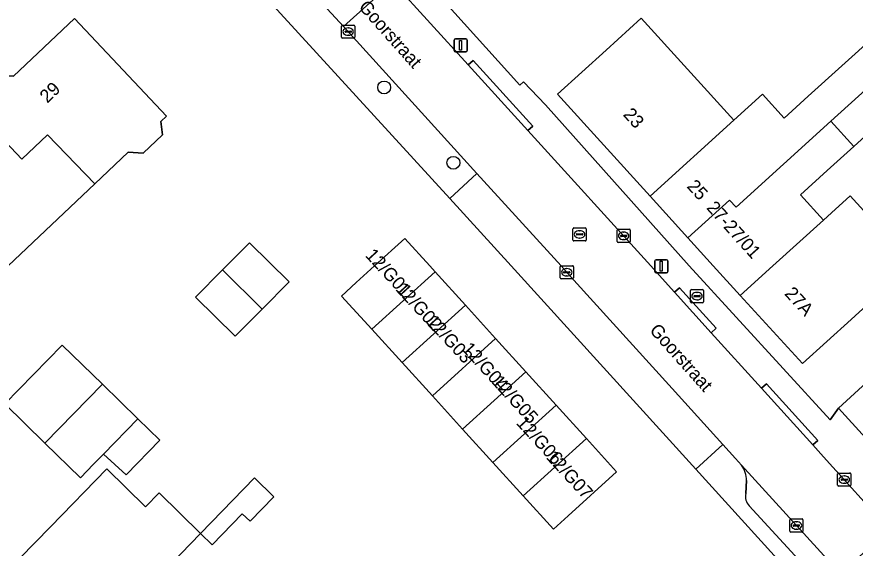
# Model space of a CAD drawing. Extents: x 161772 to 163126, y 383092 to 383917.
# Drawn here: x 162781.5 to 162845.3, y 383728.5 to 383769 of the extents above; entities that cross this region are included whole.
import ezdxf

# ---------------------------------------------------------------- set-up
doc = ezdxf.new("R2010")
doc.units = 0
for name, color, linetype in [('IMGEO_Boom', 7, 'Continuous'), ('IMGEO_Brandkraan', 7, 'Continuous'), ('IMGEO_Erf', 7, 'Continuous'), ('IMGEO_Kolk', 7, 'Continuous'), ('IMGEO_Lichtmast', 7, 'Continuous'), ('IMGEO_Openbare_ruimte_label', 7, 'Continuous'), ('IMGEO_Pand', 7, 'Continuous'), ('IMGEO_Pand_nummerreeks', 7, 'Continuous'), ('IMGEO_Parkeervlak_open', 7, 'Continuous'), ('IMGEO_Rijbaan_lokaal_open', 7, 'Continuous'), ('IMGEO_Rioolput', 7, 'Continuous'), ('IMGEO_Voetpad_open', 7, 'Continuous')]:
    doc.layers.add(name, color=color, linetype=linetype)

msp = doc.modelspace()

# ---------------------------------------------------------------- linework, layer by layer
at = {"layer": 'IMGEO_Boom'}
for centre in [(162809.441, 383763.592), (162814.715, 383757.858)]:
    msp.add_circle(centre, 0.489, dxfattribs=at)
at = {"layer": 'IMGEO_Brandkraan'}
for p, q in [((162832.755, 383747.278), (162832.755, 383748.13)), ((162832.83, 383748.204), (162833.682, 383748.204)), ((162833.756, 383748.13), (162833.756, 383747.278)), ((162833.014, 383747.698), (162833.014, 383747.71)), ((162833.452, 383747.661), (162833.054, 383747.661)), ((162833.057, 383747.747), (162833.455, 383747.747)), ((162833.266, 383747.424), (162833.241, 383747.424)), ((162833.243, 383747.984), (162833.268, 383747.984)), ((162833.498, 383747.71), (162833.498, 383747.698)), ((162833.682, 383747.204), (162832.83, 383747.204))]:
    msp.add_line(p, q, dxfattribs=at)
for points in [[(162832.755, 383747.278), (162832.755, 383748.13)], [(162832.83, 383748.204), (162833.682, 383748.204)], [(162833.756, 383748.13), (162833.756, 383747.278)], [(162833.682, 383747.204), (162832.83, 383747.204)]]:
    msp.add_lwpolyline(points, dxfattribs=at)
for centre, radius, start, end in [((162832.832, 383748.128), 0.0765, 91.55205, 178.44795), ((162832.832, 383748.128), 0.0765, 91.55205, 178.44795), ((162833.68, 383748.128), 0.0765, 1.55205, 88.44795), ((162833.68, 383748.128), 0.0765, 1.55205, 88.44795), ((162833.054, 383747.707), 0.0403, 85.87752, 175.75265), ((162833.051, 383747.697), 0.0366, 178.93798, 274.71019), ((162833.455, 383747.704), 0.043, 264.86636, 352.45326), ((162833.459, 383747.709), 0.0386, 1.73085, 96.63898), ((162832.832, 383747.28), 0.0765, 181.55205, 268.44795), ((162832.832, 383747.28), 0.0765, 181.55205, 268.44795), ((162833.68, 383747.28), 0.0765, 271.55205, 358.44795), ((162833.68, 383747.28), 0.0765, 271.55205, 358.44795)]:
    msp.add_arc(centre, radius, start, end, dxfattribs=at)
for centre, major_axis, ratio, start_param, end_param in [((162833.242, 383747.704), (-0.387, 0.002), 0.722429, 4.712389, 7.853982), ((162833.267, 383747.704), (-0.39, 0.002), 0.717154, 1.570796, 4.712389)]:
    msp.add_ellipse(centre, major_axis=major_axis, ratio=ratio, start_param=start_param, end_param=end_param, dxfattribs=at)
at = {"layer": 'IMGEO_Erf'}
for points in [[(162834.018, 383816.164), (162796.452, 383789.619), (162819.774, 383763.761), (162820.055, 383764.017), (162821.729, 383762.267), (162832.663, 383750), (162843.39, 383738.273), (162844.017, 383739.178), (162847.717, 383742.543)], [(162849.458, 383750), (162844.988, 383745.931), (162841.294, 383742.561), (162836.553, 383747.745), (162834.49, 383750), (162832.556, 383752.134), (162829.684, 383755.303), (162822.632, 383763.086), (162826.337, 383766.444), (162829.004, 383768.861), (162836.047, 383761.089), (162838.232, 383763.076), (162839.883, 383761.254), (162841.721, 383762.919), (162846.838, 383767.556)], [(162848.08, 383761.725), (162845.182, 383759.099), (162843.163, 383757.27), (162841.124, 383755.423), (162842.873, 383753.493), (162843.492, 383754.055), (162844.909, 383755.343), (162847.243, 383752.768)], [(162780.545, 383726.567), (162784.036, 383730.147), (162788.322, 383734.542), (162791.277, 383731.66), (162792.308, 383732.717), (162795.475, 383729.629), (162793.965, 383728.068)]]:
    msp.add_lwpolyline(points, dxfattribs=at)
for points in [[(162819.11, 383750), (162814.44, 383755.142), (162788.661, 383783.338), (162751.261, 383747.803), (162809.019, 383692.391), (162817.744, 383684.215), (162825.038, 383682.372), (162852.819, 383706.558), (162853.538, 383712.077), (162833.164, 383734.521)], [(162773.215, 383742.812), (162772.42, 383743.653), (162771.472, 383742.758), (162766.082, 383748.467), (162767.028, 383749.359), (162766.423, 383750), (162766.204, 383750.232), (162773.649, 383757.268), (162778.413, 383761.771), (162778.863, 383762.196), (162778.893, 383763.273), (162780.173, 383764.483), (162781.237, 383764.453), (162785.878, 383768.837), (162792.887, 383761.418), (162792.449, 383761.003), (162792.569, 383759.974), (162791.095, 383758.58), (162789.964, 383758.654), (162787.416, 383756.244), (162780.815, 383750), (162778.685, 383747.985)], [(162810.81, 383742.645), (162808.506, 383745.182), (162806.209, 383747.712), (162807.318, 383748.731), (162808.716, 383750), (162811.02, 383752.091), (162812.917, 383750), (162813.323, 383749.553), (162815.626, 383747.015), (162817.929, 383744.477), (162820.232, 383741.939), (162822.535, 383739.401), (162824.838, 383736.863), (162827.141, 383734.325), (162823.441, 383730.963), (162822.333, 383729.957), (162820.026, 383732.497), (162817.722, 383735.034), (162815.418, 383737.571), (162813.114, 383740.108)], [(162800.154, 383746.711), (162798.107, 383744.643), (162795.092, 383747.628), (162797.139, 383749.696), (162799.186, 383751.764), (162802.202, 383748.779)], [(162790.703, 383738.358), (162792.373, 383736.73), (162789.8, 383734.093), (162788.086, 383735.674), (162787.327, 383734.896), (162786.326, 383733.87), (162783.625, 383736.504), (162780.561, 383739.493), (162784.938, 383743.981), (162788.002, 383740.992)], [(162795.475, 383729.629), (162799.572, 383733.865), (162801.052, 383732.433), (162799.238, 383730.558), (162798.646, 383731.131), (162796.359, 383728.767)]]:
    msp.add_lwpolyline(points, close=True, dxfattribs=at)
at = {"layer": 'IMGEO_Kolk'}
for p, q in [((162806.207, 383767.417), (162806.207, 383768.269)), ((162806.282, 383768.343), (162807.134, 383768.343)), ((162806.466, 383767.837), (162806.466, 383767.849)), ((162806.904, 383767.8), (162806.506, 383767.8)), ((162806.509, 383767.886), (162806.907, 383767.886)), ((162806.695, 383768.123), (162806.72, 383768.123)), ((162806.95, 383767.849), (162806.95, 383767.837)), ((162807.208, 383768.269), (162807.208, 383767.417)), ((162807.134, 383767.343), (162806.282, 383767.343)), ((162806.718, 383767.563), (162806.693, 383767.563)), ((162827.178, 383751.867), (162827.178, 383752.719)), ((162827.253, 383752.793), (162828.105, 383752.793)), ((162827.666, 383752.573), (162827.691, 383752.573)), ((162828.179, 383752.719), (162828.179, 383751.867)), ((162827.437, 383752.287), (162827.437, 383752.299)), ((162827.875, 383752.25), (162827.477, 383752.25)), ((162827.48, 383752.336), (162827.878, 383752.336)), ((162827.689, 383752.013), (162827.664, 383752.013)), ((162827.921, 383752.299), (162827.921, 383752.287)), ((162828.105, 383751.793), (162827.253, 383751.793)), ((162822.843, 383749.094), (162822.843, 383749.946)), ((162822.918, 383750.02), (162823.77, 383750.02)), ((162823.844, 383749.946), (162823.844, 383749.094)), ((162823.102, 383749.514), (162823.102, 383749.526)), ((162823.54, 383749.477), (162823.142, 383749.477)), ((162823.145, 383749.563), (162823.543, 383749.563)), ((162823.331, 383749.8), (162823.356, 383749.8)), ((162823.586, 383749.526), (162823.586, 383749.514)), ((162823.77, 383749.02), (162822.918, 383749.02)), ((162823.354, 383749.24), (162823.329, 383749.24)), ((162843.963, 383733.309), (162843.963, 383734.161)), ((162844.038, 383734.235), (162844.89, 383734.235)), ((162844.451, 383734.015), (162844.476, 383734.015)), ((162844.964, 383734.161), (162844.964, 383733.309)), ((162844.222, 383733.729), (162844.222, 383733.741)), ((162844.66, 383733.692), (162844.262, 383733.692)), ((162844.265, 383733.778), (162844.663, 383733.778)), ((162844.474, 383733.455), (162844.449, 383733.455)), ((162844.706, 383733.741), (162844.706, 383733.729)), ((162844.89, 383733.235), (162844.038, 383733.235)), ((162840.322, 383729.812), (162840.322, 383730.664)), ((162840.397, 383730.738), (162841.249, 383730.738)), ((162840.581, 383730.232), (162840.581, 383730.244)), ((162841.019, 383730.195), (162840.621, 383730.195)), ((162840.624, 383730.281), (162841.022, 383730.281)), ((162840.81, 383730.518), (162840.835, 383730.518)), ((162841.065, 383730.244), (162841.065, 383730.232)), ((162841.323, 383730.664), (162841.323, 383729.812)), ((162841.249, 383729.738), (162840.397, 383729.738)), ((162840.833, 383729.958), (162840.808, 383729.958))]:
    msp.add_line(p, q, dxfattribs=at)
for points in [[(162806.207, 383767.417), (162806.207, 383768.269)], [(162806.282, 383768.343), (162807.134, 383768.343)], [(162807.208, 383768.269), (162807.208, 383767.417)], [(162807.134, 383767.343), (162806.282, 383767.343)], [(162827.178, 383751.867), (162827.178, 383752.719)], [(162827.253, 383752.793), (162828.105, 383752.793)], [(162828.179, 383752.719), (162828.179, 383751.867)], [(162828.105, 383751.793), (162827.253, 383751.793)], [(162822.843, 383749.094), (162822.843, 383749.946)], [(162822.918, 383750.02), (162823.77, 383750.02)], [(162823.844, 383749.946), (162823.844, 383749.094)], [(162823.77, 383749.02), (162822.918, 383749.02)], [(162843.963, 383733.309), (162843.963, 383734.161)], [(162844.038, 383734.235), (162844.89, 383734.235)], [(162844.964, 383734.161), (162844.964, 383733.309)], [(162844.89, 383733.235), (162844.038, 383733.235)], [(162840.322, 383729.812), (162840.322, 383730.664)], [(162840.397, 383730.738), (162841.249, 383730.738)], [(162841.323, 383730.664), (162841.323, 383729.812)], [(162841.249, 383729.738), (162840.397, 383729.738)]]:
    msp.add_lwpolyline(points, dxfattribs=at)
for centre, radius, start, end in [((162806.284, 383768.267), 0.0765, 91.55205, 178.44795), ((162806.284, 383768.267), 0.0765, 91.55205, 178.44795), ((162806.506, 383767.846), 0.0403, 85.87752, 175.75265), ((162806.503, 383767.836), 0.0366, 178.93798, 274.71019), ((162806.907, 383767.843), 0.043, 264.86636, 352.45326), ((162806.911, 383767.848), 0.0386, 1.73085, 96.63898), ((162807.132, 383768.267), 0.0765, 1.55205, 88.44795), ((162807.132, 383768.267), 0.0765, 1.55205, 88.44795), ((162806.284, 383767.419), 0.0765, 181.55205, 268.44795), ((162806.284, 383767.419), 0.0765, 181.55205, 268.44795), ((162807.132, 383767.419), 0.0765, 271.55205, 358.44795), ((162807.132, 383767.419), 0.0765, 271.55205, 358.44795), ((162827.255, 383752.717), 0.0765, 91.55205, 178.44795), ((162827.255, 383752.717), 0.0765, 91.55205, 178.44795), ((162828.103, 383752.717), 0.0765, 1.55205, 88.44795), ((162828.103, 383752.717), 0.0765, 1.55205, 88.44795), ((162827.255, 383751.869), 0.0765, 181.55205, 268.44795), ((162827.255, 383751.869), 0.0765, 181.55205, 268.44795), ((162827.477, 383752.296), 0.0403, 85.87752, 175.75265), ((162827.474, 383752.286), 0.0366, 178.93798, 274.71019), ((162827.878, 383752.293), 0.043, 264.86636, 352.45326), ((162827.882, 383752.298), 0.0386, 1.73085, 96.63898), ((162828.103, 383751.869), 0.0765, 271.55205, 358.44795), ((162828.103, 383751.869), 0.0765, 271.55205, 358.44795), ((162822.92, 383749.944), 0.0765, 91.55205, 178.44795), ((162822.92, 383749.944), 0.0765, 91.55205, 178.44795), ((162823.768, 383749.944), 0.0765, 1.55205, 88.44795), ((162823.768, 383749.944), 0.0765, 1.55205, 88.44795), ((162823.142, 383749.523), 0.0403, 85.87752, 175.75265), ((162823.139, 383749.513), 0.0366, 178.93798, 274.71019), ((162823.543, 383749.52), 0.043, 264.86636, 352.45326), ((162823.547, 383749.525), 0.0386, 1.73085, 96.63898), ((162822.92, 383749.096), 0.0765, 181.55205, 268.44795), ((162822.92, 383749.096), 0.0765, 181.55205, 268.44795), ((162823.768, 383749.096), 0.0765, 271.55205, 358.44795), ((162823.768, 383749.096), 0.0765, 271.55205, 358.44795), ((162844.04, 383734.159), 0.0765, 91.55205, 178.44795), ((162844.04, 383734.159), 0.0765, 91.55205, 178.44795), ((162844.888, 383734.159), 0.0765, 1.55205, 88.44795), ((162844.888, 383734.159), 0.0765, 1.55205, 88.44795), ((162844.262, 383733.738), 0.0403, 85.87752, 175.75265), ((162844.259, 383733.728), 0.0366, 178.93798, 274.71019), ((162844.663, 383733.735), 0.043, 264.86636, 352.45326), ((162844.667, 383733.74), 0.0386, 1.73085, 96.63898), ((162844.04, 383733.311), 0.0765, 181.55205, 268.44795), ((162844.04, 383733.311), 0.0765, 181.55205, 268.44795), ((162844.888, 383733.311), 0.0765, 271.55205, 358.44795), ((162844.888, 383733.311), 0.0765, 271.55205, 358.44795), ((162840.399, 383730.662), 0.0765, 91.55205, 178.44795), ((162840.399, 383730.662), 0.0765, 91.55205, 178.44795), ((162840.621, 383730.241), 0.0403, 85.87752, 175.75265), ((162840.618, 383730.231), 0.0366, 178.93798, 274.71019), ((162841.022, 383730.238), 0.043, 264.86636, 352.45326), ((162841.026, 383730.243), 0.0386, 1.73085, 96.63898), ((162841.247, 383730.662), 0.0765, 1.55205, 88.44795), ((162841.247, 383730.662), 0.0765, 1.55205, 88.44795), ((162840.399, 383729.814), 0.0765, 181.55205, 268.44795), ((162840.399, 383729.814), 0.0765, 181.55205, 268.44795), ((162841.247, 383729.814), 0.0765, 271.55205, 358.44795), ((162841.247, 383729.814), 0.0765, 271.55205, 358.44795)]:
    msp.add_arc(centre, radius, start, end, dxfattribs=at)
for centre, major_axis, ratio, start_param, end_param in [((162806.694, 383767.843), (-0.387, 0.002), 0.722429, 4.712389, 7.853982), ((162806.719, 383767.843), (-0.39, 0.002), 0.717154, 1.570796, 4.712389), ((162827.665, 383752.293), (-0.387, 0.002), 0.722429, 4.712389, 7.853982), ((162827.69, 383752.293), (-0.39, 0.002), 0.717154, 1.570796, 4.712389), ((162823.33, 383749.52), (-0.387, 0.002), 0.722429, 4.712389, 7.853982), ((162823.355, 383749.52), (-0.39, 0.002), 0.717154, 1.570796, 4.712389), ((162844.45, 383733.735), (-0.387, 0.002), 0.722429, 4.712389, 7.853982), ((162844.475, 383733.735), (-0.39, 0.002), 0.717154, 1.570796, 4.712389), ((162840.809, 383730.238), (-0.387, 0.002), 0.722429, 4.712389, 7.853982), ((162840.834, 383730.238), (-0.39, 0.002), 0.717154, 1.570796, 4.712389)]:
    msp.add_ellipse(centre, major_axis=major_axis, ratio=ratio, start_param=start_param, end_param=end_param, dxfattribs=at)
at = {"layer": 'IMGEO_Lichtmast'}
for p, q in [((162814.769, 383766.401), (162814.769, 383767.201)), ((162814.769, 383767.201), (162814.769, 383766.401)), ((162814.869, 383767.301), (162815.659, 383767.301)), ((162815.659, 383767.301), (162814.869, 383767.301)), ((162815.759, 383767.201), (162815.759, 383766.401)), ((162815.759, 383766.401), (162815.759, 383767.201)), ((162815.659, 383766.301), (162814.869, 383766.301)), ((162814.869, 383766.301), (162815.659, 383766.301)), ((162830.038, 383749.578), (162830.038, 383750.378)), ((162830.038, 383750.378), (162830.038, 383749.578)), ((162830.138, 383750.478), (162830.928, 383750.478)), ((162830.928, 383750.478), (162830.138, 383750.478)), ((162831.028, 383750.378), (162831.028, 383749.578)), ((162831.028, 383749.578), (162831.028, 383750.378)), ((162830.928, 383749.478), (162830.138, 383749.478)), ((162830.138, 383749.478), (162830.928, 383749.478))]:
    msp.add_line(p, q, dxfattribs=at)
for points in [[(162815.189, 383767.176), (162815.339, 383767.176), (162815.339, 383766.426), (162815.189, 383766.426), (162815.189, 383767.176)], [(162830.458, 383750.353), (162830.608, 383750.353), (162830.608, 383749.603), (162830.458, 383749.603), (162830.458, 383750.353)]]:
    msp.add_lwpolyline(points, dxfattribs=at)
for centre, start, end in [((162814.869, 383767.201), 90, 180), ((162814.869, 383767.201), 90, 180), ((162815.659, 383767.201), 0, 90), ((162815.659, 383767.201), 360, 90), ((162814.869, 383766.401), 180, 270), ((162814.869, 383766.401), 180, 270), ((162815.659, 383766.401), 270, 0), ((162815.659, 383766.401), 270, 0), ((162830.138, 383750.378), 90, 180), ((162830.138, 383750.378), 90, 180), ((162830.928, 383750.378), 0, 90), ((162830.928, 383750.378), 360, 90), ((162830.138, 383749.578), 180, 270), ((162830.138, 383749.578), 180, 270), ((162830.928, 383749.578), 270, 0), ((162830.928, 383749.578), 270, 0)]:
    msp.add_arc(centre, 0.1, start, end, dxfattribs=at)
at = {"layer": 'IMGEO_Pand'}
for points in [[(162785.878, 383768.837), (162781.237, 383764.453), (162780.173, 383764.483), (162778.893, 383763.273), (162778.863, 383762.196), (162778.413, 383761.771), (162781.862, 383758.123), (162783.82, 383759.973), (162787.416, 383756.244), (162789.964, 383758.654), (162791.095, 383758.58), (162792.569, 383759.974), (162792.449, 383761.003), (162792.887, 383761.418)], [(162836.047, 383761.089), (162829.004, 383768.861), (162826.337, 383766.444), (162822.632, 383763.086), (162829.684, 383755.303)], [(162843.438, 383761.023), (162846.328, 383763.651), (162848.548, 383765.669), (162846.838, 383767.556), (162841.721, 383762.919), (162839.883, 383761.254), (162838.232, 383763.076), (162836.047, 383761.089), (162829.684, 383755.303), (162832.556, 383752.134), (162835.725, 383755.016), (162836.226, 383754.465)], [(162846.328, 383763.651), (162843.438, 383761.023), (162845.182, 383759.099), (162848.08, 383761.725)], [(162778.413, 383761.771), (162773.649, 383757.268), (162777.108, 383753.61), (162775.145, 383751.754), (162776.792, 383750), (162778.685, 383747.985), (162780.815, 383750), (162787.416, 383756.244), (162783.82, 383759.973), (162781.862, 383758.123)], [(162845.182, 383759.099), (162843.438, 383761.023), (162836.226, 383754.465), (162835.725, 383755.016), (162832.556, 383752.134), (162834.49, 383750), (162836.553, 383747.745), (162839.033, 383750), (162842.873, 383753.493), (162841.124, 383755.423), (162843.163, 383757.27)], [(162856.439, 383755.66), (162859.234, 383758.082), (162856.921, 383760.629), (162849.578, 383754.265), (162849.27, 383754.605), (162847.243, 383752.768), (162844.909, 383755.343), (162843.492, 383754.055), (162842.873, 383753.493), (162839.033, 383750), (162836.553, 383747.745), (162841.294, 383742.561), (162844.988, 383745.931), (162849.458, 383750), (162851.642, 383751.988), (162851.889, 383751.716)], [(162808.506, 383745.182), (162813.323, 383749.553), (162812.917, 383750), (162811.02, 383752.091), (162808.716, 383750), (162807.318, 383748.731), (162806.209, 383747.712)], [(162797.139, 383749.696), (162800.154, 383746.711), (162802.202, 383748.779), (162799.186, 383751.764)], [(162797.139, 383749.696), (162795.092, 383747.628), (162798.107, 383744.643), (162800.154, 383746.711)], [(162810.81, 383742.645), (162815.626, 383747.015), (162813.323, 383749.553), (162808.506, 383745.182)], [(162813.114, 383740.108), (162817.929, 383744.477), (162815.626, 383747.015), (162810.81, 383742.645)], [(162849.672, 383732.958), (162855.513, 383738.269), (162855.652, 383738.387), (162860.886, 383743.146), (162857.92, 383746.408), (162854.32, 383743.134), (162851.625, 383746.097), (162849.992, 383744.612), (162847.717, 383742.543), (162844.017, 383739.178)], [(162820.232, 383741.939), (162817.929, 383744.477), (162813.114, 383740.108), (162815.418, 383737.571)], [(162788.002, 383740.992), (162784.938, 383743.981), (162780.561, 383739.493), (162783.625, 383736.504)], [(162822.535, 383739.401), (162820.232, 383741.939), (162815.418, 383737.571), (162817.722, 383735.034)], [(162790.703, 383738.358), (162788.002, 383740.992), (162783.625, 383736.504), (162786.326, 383733.87), (162787.327, 383734.896), (162788.086, 383735.674)], [(162817.722, 383735.034), (162820.026, 383732.497), (162824.838, 383736.863), (162822.535, 383739.401)], [(162788.086, 383735.674), (162789.8, 383734.093), (162792.373, 383736.73), (162790.703, 383738.358)], [(162824.838, 383736.863), (162820.026, 383732.497), (162822.333, 383729.957), (162823.441, 383730.963), (162827.141, 383734.325)], [(162795.475, 383729.629), (162792.308, 383732.717), (162791.277, 383731.66), (162788.322, 383734.542), (162784.036, 383730.147), (162780.545, 383726.567), (162781.459, 383725.675), (162780.775, 383724.973), (162786.022, 383719.856), (162793.965, 383728.068)], [(162795.475, 383729.629), (162796.359, 383728.767), (162798.646, 383731.131), (162799.238, 383730.558), (162801.052, 383732.433), (162799.572, 383733.865)]]:
    msp.add_lwpolyline(points, close=True, dxfattribs=at)
at = {"layer": 'IMGEO_Parkeervlak_open'}
for points in [[(162853.633, 383716.141), (162846.059, 383724.485), (162844.176, 383726.559), (162843.452, 383727.357), (162836.644, 383734.819)], [(162837.018, 383733.663), (162836.964, 383732.685)], [(162837.228, 383731.731), (162850.849, 383716.9)]]:
    msp.add_lwpolyline(points, dxfattribs=at)
for centre, radius, start, end in [((162835.193, 383733.711), 1.826, 358.49093, 37.36491), ((162838, 383732.458), 1.061, 167.65852, 223.27816)]:
    msp.add_arc(centre, radius, start, end, dxfattribs=at)
at = {"layer": 'IMGEO_Rijbaan_lokaal_open'}
for points in [[(162804.49, 383770.26), (162806.339, 383768.226), (162810.112, 383771.646), (162808.265, 383773.682)], [(162816.497, 383757.053), (162822.909, 383750), (162823.882, 383748.911), (162831.36, 383740.681), (162835.215, 383736.4), (162836.181, 383735.327), (162836.644, 383734.819), (162843.452, 383727.357), (162844.176, 383726.559), (162847.895, 383729.931), (162842.891, 383735.477), (162842.071, 383736.383), (162838.177, 383740.684), (162834.343, 383744.92), (162831.551, 383747.996), (162831.05, 383748.548), (162829.743, 383750), (162820.391, 383760.312), (162815.843, 383765.327), (162810.112, 383771.646), (162806.339, 383768.226)]]:
    msp.add_lwpolyline(points, close=True, dxfattribs=at)
at = {"layer": 'IMGEO_Rioolput'}
for p, q in [((162823.817, 383751.976), (162823.817, 383752.828)), ((162823.892, 383752.902), (162824.744, 383752.902)), ((162824.305, 383752.682), (162824.33, 383752.682)), ((162824.818, 383752.828), (162824.818, 383751.976)), ((162824.744, 383751.902), (162823.892, 383751.902)), ((162824.076, 383752.396), (162824.076, 383752.408)), ((162824.514, 383752.359), (162824.116, 383752.359)), ((162824.119, 383752.445), (162824.517, 383752.445)), ((162824.328, 383752.122), (162824.303, 383752.122)), ((162824.56, 383752.408), (162824.56, 383752.396))]:
    msp.add_line(p, q, dxfattribs=at)
for points in [[(162823.817, 383751.976), (162823.817, 383752.828)], [(162823.892, 383752.902), (162824.744, 383752.902)], [(162824.818, 383752.828), (162824.818, 383751.976)], [(162824.744, 383751.902), (162823.892, 383751.902)]]:
    msp.add_lwpolyline(points, dxfattribs=at)
for centre, radius, start, end in [((162823.894, 383752.826), 0.0765, 91.55205, 178.44795), ((162823.894, 383752.826), 0.0765, 91.55205, 178.44795), ((162824.742, 383752.826), 0.0765, 1.55205, 88.44795), ((162824.742, 383752.826), 0.0765, 1.55205, 88.44795), ((162823.894, 383751.978), 0.0765, 181.55205, 268.44795), ((162823.894, 383751.978), 0.0765, 181.55205, 268.44795), ((162824.116, 383752.405), 0.0403, 85.87752, 175.75265), ((162824.113, 383752.395), 0.0366, 178.93798, 274.71019), ((162824.517, 383752.402), 0.043, 264.86636, 352.45326), ((162824.521, 383752.407), 0.0386, 1.73085, 96.63898), ((162824.742, 383751.978), 0.0765, 271.55205, 358.44795), ((162824.742, 383751.978), 0.0765, 271.55205, 358.44795)]:
    msp.add_arc(centre, radius, start, end, dxfattribs=at)
for centre, major_axis, ratio, start_param, end_param in [((162824.304, 383752.402), (-0.387, 0.002), 0.722429, 4.712389, 7.853982), ((162824.329, 383752.402), (-0.39, 0.002), 0.717154, 1.570796, 4.712389)]:
    msp.add_ellipse(centre, major_axis=major_axis, ratio=ratio, start_param=start_param, end_param=end_param, dxfattribs=at)
at = {"layer": 'IMGEO_Voetpad_open'}
for points in [[(162865.08, 383714.143), (162866.034, 383715.011), (162864.262, 383716.913), (162859.439, 383722.217), (162854.503, 383727.645), (162849.672, 383732.958), (162844.017, 383739.178), (162843.39, 383738.273), (162832.663, 383750), (162821.729, 383762.267), (162820.055, 383764.017), (162819.774, 383763.761), (162796.452, 383789.619), (162794.932, 383788.498)], [(162796.188, 383786.764), (162796.867, 383786.009), (162808.265, 383773.682), (162810.112, 383771.646), (162815.843, 383765.327), (162816.206, 383765.656), (162820.754, 383760.641), (162820.391, 383760.312), (162829.743, 383750), (162831.05, 383748.548), (162831.551, 383747.996), (162831.921, 383748.332), (162834.713, 383745.256), (162834.343, 383744.92), (162838.177, 383740.684), (162838.543, 383741.023), (162842.441, 383736.718), (162842.071, 383736.383), (162842.891, 383735.477), (162847.895, 383729.931)], [(162790.539, 383785.068), (162788.661, 383783.338), (162814.44, 383755.142), (162816.497, 383757.053), (162806.339, 383768.226), (162804.49, 383770.26), (162793.203, 383782.602)], [(162836.644, 383734.819), (162836.181, 383735.327), (162835.215, 383736.4), (162833.164, 383734.521), (162853.538, 383712.077), (162858.254, 383711.259), (162858.146, 383711.378), (162857.027, 383712.61), (162853.633, 383716.141)], [(162836.964, 383732.685), (162837.018, 383733.663)], [(162850.849, 383716.9), (162837.228, 383731.731)]]:
    msp.add_lwpolyline(points, dxfattribs=at)
for points in [[(162820.391, 383760.312), (162820.754, 383760.641), (162816.206, 383765.656), (162815.843, 383765.327)], [(162816.497, 383757.053), (162814.44, 383755.142), (162819.11, 383750), (162833.164, 383734.521), (162835.215, 383736.4), (162831.36, 383740.681), (162823.882, 383748.911), (162822.909, 383750)], [(162834.343, 383744.92), (162834.713, 383745.256), (162831.921, 383748.332), (162831.551, 383747.996)], [(162838.177, 383740.684), (162842.071, 383736.383), (162842.441, 383736.718), (162838.543, 383741.023)]]:
    msp.add_lwpolyline(points, close=True, dxfattribs=at)
for centre, radius, start, end in [((162835.193, 383733.711), 1.826, 358.49093, 37.36491), ((162838, 383732.458), 1.061, 167.65852, 223.27816)]:
    msp.add_arc(centre, radius, start, end, dxfattribs=at)

# ---------------------------------------------------------------- texts
at = {"layer": 'IMGEO_Openbare_ruimte_label'}
for p in [(162807.448, 383769.686), (162829.586, 383745.059)]:
    msp.add_text('Goorstraat', height=1, rotation=311.75725, dxfattribs=at).set_placement(p)
at = {"layer": 'IMGEO_Pand_nummerreeks'}
for s, rotation, p in [('29', 43.4302, (162783.8, 383762.354)), ('23', 311.95816, (162827.579, 383761.497)), ('25', 312.18094, (162832.432, 383756.024)), ('27-27/01', 312.02624, (162833.927, 383754.395)), ('12/G01', 312.60174, (162807.953, 383750.772)), ('12/G02', 312.60174, (162810.253, 383748.201)), ('27A', 312.4445, (162839.867, 383747.854)), ('12/G03', 312.60174, (162812.574, 383745.725)), ('12/G04', 312.22083, (162815.309, 383743.644)), ('12/G05', 312.22083, (162817.578, 383741.143)), ('12/G06', 312.60174, (162819.444, 383738.004)), ('12/G07', 312.60174, (162821.717, 383735.396))]:
    msp.add_text(s, height=1, rotation=rotation, dxfattribs=at).set_placement(p)

doc.saveas('drawing.dxf')
